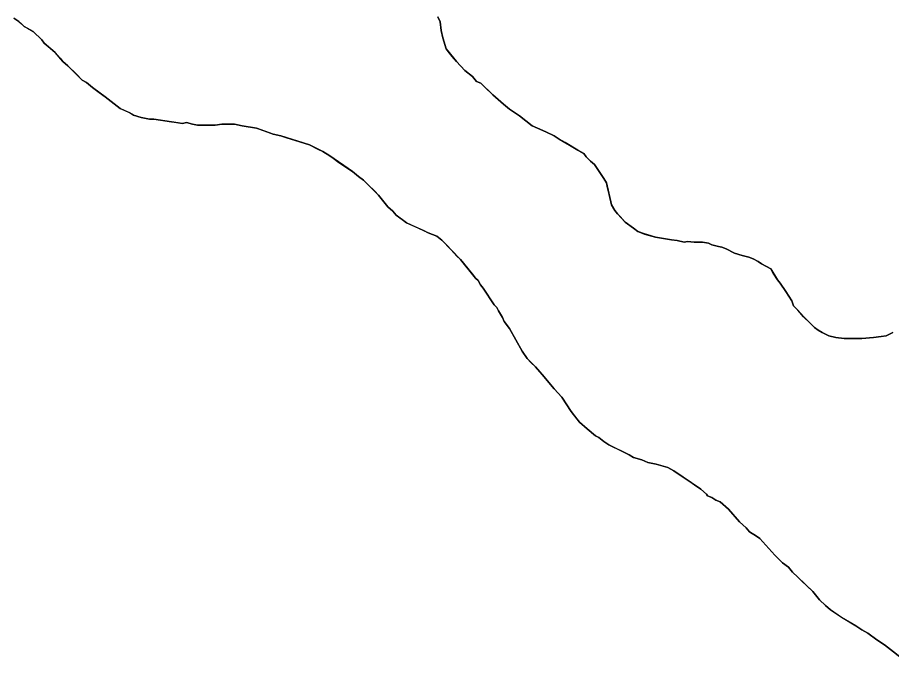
# Model space of a CAD drawing. Extents: x 3172231 to 3210228, y 940198 to 965780.
# Drawn here: x 3177184.2 to 3177470.3, y 961632.3 to 961843.5 of the extents above; entities that cross this region are included whole.
import ezdxf

# ---------------------------------------------------------------- set-up
doc = ezdxf.new("R2010")
doc.units = 0
for name, color, linetype in [('V-SITE-VEGE', 7, 'Continuous'), ('V-TOPO-SHOR', 7, 'Continuous'), ('V-WETL-SWMP', 7, 'Continuous')]:
    doc.layers.add(name, color=color, linetype=linetype)

msp = doc.modelspace()

# ---------------------------------------------------------------- linework, layer by layer
at = {"layer": 'V-SITE-VEGE'}
for p, q in [((3177321.772, 961843.705), (3177322.603, 961842.057)), ((3177184.66, 961842.245), (3177183.006, 961843.341)), ((3177186.317, 961840.598), (3177184.66, 961842.245)), ((3177322.603, 961842.057), (3177322.886, 961839.304)), ((3177189.35, 961838.958), (3177186.317, 961840.598)), ((3177192.113, 961836.214), (3177189.35, 961838.958)), ((3177322.886, 961839.304), (3177323.445, 961836.828)), ((3177192.943, 961835.114), (3177192.113, 961836.214)), ((3177196.531, 961832.097), (3177192.943, 961835.114)), ((3177323.445, 961836.828), (3177324.557, 961833.254)), ((3177324.557, 961833.254), (3177327.875, 961829.136)), ((3177199.019, 961829.076), (3177196.531, 961832.097)), ((3177200.674, 961827.704), (3177199.019, 961829.076)), ((3177205.37, 961823.041), (3177200.674, 961827.704)), ((3177327.875, 961829.136), (3177330.638, 961826.115)), ((3177330.638, 961826.115), (3177333.122, 961824.196)), ((3177333.122, 961824.196), (3177334.502, 961822.547)), ((3177206.748, 961822.22), (3177205.37, 961823.041)), ((3177208.681, 961820.573), (3177206.748, 961822.22)), ((3177334.502, 961822.547), (3177335.883, 961822.003)), ((3177335.883, 961822.003), (3177339.747, 961818.161)), ((3177212.82, 961817.558), (3177208.681, 961820.573)), ((3177339.747, 961818.161), (3177345.269, 961813.497)), ((3177217.789, 961813.718), (3177212.82, 961817.558)), ((3177220.82, 961812.35), (3177217.789, 961813.718)), ((3177222.2, 961811.531), (3177220.82, 961812.35)), ((3177345.269, 961813.497), (3177348.58, 961811.306)), ((3177224.68, 961810.714), (3177222.2, 961811.531)), ((3177227.435, 961810.171), (3177224.68, 961810.714)), ((3177228.811, 961810.177), (3177227.435, 961810.171)), ((3177238.177, 961808.83), (3177228.811, 961810.177)), ((3177348.58, 961811.306), (3177352.719, 961808.015)), ((3177239.551, 961809.108), (3177238.177, 961808.83)), ((3177241.48, 961808.564), (3177239.551, 961809.108)), ((3177243.133, 961808.293), (3177241.48, 961808.564)), ((3177248.914, 961808.312), (3177243.133, 961808.293)), ((3177251.116, 961808.596), (3177248.914, 961808.312)), ((3177255.245, 961808.609), (3177251.116, 961808.596)), ((3177257.723, 961808.066), (3177255.245, 961808.609)), ((3177262.409, 961807.255), (3177257.723, 961808.066)), ((3177267.92, 961805.346), (3177262.409, 961807.255)), ((3177352.719, 961808.015), (3177357.131, 961806.102)), ((3177270.4, 961804.801), (3177267.92, 961805.346)), ((3177279.77, 961801.803), (3177270.4, 961804.801)), ((3177357.131, 961806.102), (3177359.887, 961804.736)), ((3177359.887, 961804.736), (3177361.542, 961803.638)), ((3177361.542, 961803.638), (3177369.542, 961798.983)), ((3177284.181, 961799.616), (3177279.77, 961801.803)), ((3177286.389, 961798.246), (3177284.181, 961799.616)), ((3177293.839, 961793.038), (3177286.389, 961798.246)), ((3177369.542, 961798.983), (3177370.371, 961797.885)), ((3177370.371, 961797.885), (3177371.751, 961796.513)), ((3177371.751, 961796.513), (3177373.132, 961795.415)), ((3177373.132, 961795.415), (3177377.009, 961789.372)), ((3177295.771, 961791.393), (3177293.839, 961793.038)), ((3177297.425, 961790.297), (3177295.771, 961791.393)), ((3177302.398, 961785.358), (3177297.425, 961790.297)), ((3177377.009, 961789.372), (3177378.682, 961782.218)), ((3177305.439, 961781.514), (3177302.398, 961785.358)), ((3177307.094, 961780.141), (3177305.439, 961781.514)), ((3177378.682, 961782.218), (3177379.788, 961780.297)), ((3177308.2, 961778.767), (3177307.094, 961780.141)), ((3177311.509, 961776.301), (3177308.2, 961778.767)), ((3177379.788, 961780.297), (3177380.617, 961779.197)), ((3177380.617, 961779.197), (3177383.103, 961776.453)), ((3177318.679, 961773.021), (3177311.509, 961776.301)), ((3177383.103, 961776.453), (3177385.862, 961774.534)), ((3177321.434, 961771.929), (3177318.679, 961773.021)), ((3177385.862, 961774.534), (3177387.242, 961773.438)), ((3177387.242, 961773.438), (3177389.448, 961772.617)), ((3177389.448, 961772.617), (3177393.03, 961771.53)), ((3177323.093, 961770.557), (3177321.434, 961771.929)), ((3177329.167, 961764.245), (3177323.093, 961770.557)), ((3177393.03, 961771.53), (3177400.192, 961770.45)), ((3177400.192, 961770.45), (3177402.396, 961769.906)), ((3177402.396, 961769.906), (3177403.495, 961770.184)), ((3177403.495, 961770.184), (3177405.699, 961769.916)), ((3177405.699, 961769.916), (3177408.454, 961769.926)), ((3177408.454, 961769.926), (3177410.381, 961769.656)), ((3177410.381, 961769.656), (3177411.485, 961769.109)), ((3177411.485, 961769.109), (3177414.788, 961768.294)), ((3177414.788, 961768.294), (3177416.168, 961767.749)), ((3177416.168, 961767.749), (3177418.925, 961766.381)), ((3177334.144, 961758.203), (3177329.167, 961764.245)), ((3177418.925, 961766.381), (3177421.405, 961765.562)), ((3177421.405, 961765.562), (3177423.611, 961765.019)), ((3177423.611, 961765.019), (3177424.987, 961764.472)), ((3177424.987, 961764.472), (3177426.644, 961763.651)), ((3177426.644, 961763.651), (3177427.748, 961762.83)), ((3177427.748, 961762.83), (3177430.781, 961761.187)), ((3177430.781, 961761.187), (3177432.995, 961757.615)), ((3177334.971, 961757.38), (3177334.144, 961758.203)), ((3177335.803, 961756.006), (3177334.971, 961757.38)), ((3177336.628, 961754.906), (3177335.803, 961756.006)), ((3177432.995, 961757.615), (3177435.76, 961753.769)), ((3177340.229, 961749.413), (3177336.628, 961754.906)), ((3177435.76, 961753.769), (3177437.697, 961750.746)), ((3177341.056, 961748.59), (3177340.229, 961749.413)), ((3177437.697, 961750.746), (3177438.252, 961749.098)), ((3177341.611, 961747.49), (3177341.056, 961748.59)), ((3177342.993, 961745.293), (3177341.611, 961747.49)), ((3177438.252, 961749.098), (3177439.632, 961747.726)), ((3177439.632, 961747.726), (3177441.57, 961745.528)), ((3177343.546, 961743.916), (3177342.993, 961745.293)), ((3177345.207, 961741.721), (3177343.546, 961743.916)), ((3177441.57, 961745.528), (3177445.158, 961741.961)), ((3177349.361, 961734.299), (3177345.207, 961741.721)), ((3177445.158, 961741.961), (3177446.262, 961741.139)), ((3177446.262, 961741.139), (3177447.64, 961740.316)), ((3177447.64, 961740.316), (3177449.846, 961739.222)), ((3177449.846, 961739.222), (3177452.049, 961738.68)), ((3177452.049, 961738.68), (3177454.804, 961738.413)), ((3177454.804, 961738.413), (3177458.935, 961738.426)), ((3177458.935, 961738.426), (3177460.585, 961738.432)), ((3177460.585, 961738.432), (3177464.44, 961738.719)), ((3177464.44, 961738.719), (3177468.566, 961739.284)), ((3177468.566, 961739.284), (3177470.766, 961740.392)), ((3177351.022, 961731.827), (3177349.361, 961734.299)), ((3177353.782, 961729.083), (3177351.022, 961731.827)), ((3177355.165, 961727.436), (3177353.782, 961729.083)), ((3177355.992, 961726.613), (3177355.165, 961727.436)), ((3177359.863, 961721.945), (3177355.992, 961726.613)), ((3177362.349, 961719.199), (3177359.863, 961721.945)), ((3177365.392, 961714.53), (3177362.349, 961719.199)), ((3177368.155, 961710.96), (3177365.392, 961714.53)), ((3177370.641, 961708.765), (3177368.155, 961710.96)), ((3177373.4, 961706.571), (3177370.641, 961708.765)), ((3177374.504, 961706.024), (3177373.4, 961706.571)), ((3177376.161, 961704.652), (3177374.504, 961706.024)), ((3177377.815, 961703.556), (3177376.161, 961704.652)), ((3177384.431, 961700.274), (3177377.815, 961703.556)), ((3177385.813, 961699.45), (3177384.431, 961700.274)), ((3177388.567, 961698.635), (3177385.813, 961699.45)), ((3177390.499, 961697.816), (3177388.567, 961698.635)), ((3177393.251, 961697.273), (3177390.499, 961697.816)), ((3177397.11, 961696.186), (3177393.251, 961697.273)), ((3177399.041, 961695.09), (3177397.11, 961696.186)), ((3177407.87, 961689.061), (3177399.041, 961695.09)), ((3177409.801, 961687.416), (3177407.87, 961689.061)), ((3177410.08, 961686.865), (3177409.801, 961687.416)), ((3177411.458, 961686.321), (3177410.08, 961686.865)), ((3177412.836, 961685.497), (3177411.458, 961686.321)), ((3177414.215, 961684.952), (3177412.836, 961685.497)), ((3177416.975, 961682.483), (3177414.215, 961684.952)), ((3177420.567, 961678.364), (3177416.975, 961682.483)), ((3177422.775, 961676.445), (3177420.567, 961678.364)), ((3177423.881, 961675.073), (3177422.775, 961676.445)), ((3177426.089, 961673.703), (3177423.881, 961675.073)), ((3177427.193, 961672.879), (3177426.089, 961673.703)), ((3177432.165, 961667.391), (3177427.193, 961672.879)), ((3177434.652, 961664.921), (3177432.165, 961667.391)), ((3177436.583, 961663.549), (3177434.652, 961664.921)), ((3177437.963, 961661.902), (3177436.583, 961663.549)), ((3177439.62, 961660.256), (3177437.963, 961661.902)), ((3177444.593, 961655.59), (3177439.62, 961660.256)), ((3177446.802, 961652.846), (3177444.593, 961655.59)), ((3177448.736, 961650.925), (3177446.802, 961652.846)), ((3177450.393, 961649.553), (3177448.736, 961650.925)), ((3177453.979, 961647.085), (3177450.393, 961649.553)), ((3177458.668, 961644.349), (3177453.979, 961647.085)), ((3177460.6, 961642.979), (3177458.668, 961644.349)), ((3177462.531, 961641.883), (3177460.6, 961642.979)), ((3177465.566, 961639.69), (3177462.531, 961641.883)), ((3177468.05, 961638.045), (3177465.566, 961639.69)), ((3177475.501, 961632.288), (3177468.05, 961638.045))]:
    msp.add_line(p, q, dxfattribs=at)
at = {"layer": 'V-TOPO-SHOR'}
for points in [[(3177321.772, 961843.705), (3177322.603, 961842.057), (3177322.886, 961839.304), (3177323.445, 961836.828), (3177324.557, 961833.254), (3177325.663, 961831.88), (3177326.493, 961830.782), (3177327.875, 961829.136), (3177330.638, 961826.115), (3177333.122, 961824.196), (3177334.502, 961822.547), (3177335.883, 961822.003), (3177337.263, 961820.63), (3177339.747, 961818.161), (3177343.337, 961815.144), (3177345.269, 961813.497), (3177346.923, 961812.402), (3177348.58, 961811.306), (3177352.719, 961808.015), (3177355.201, 961806.921), (3177357.131, 961806.102), (3177359.887, 961804.736), (3177361.542, 961803.638), (3177363.473, 961802.545), (3177367.61, 961800.079), (3177369.542, 961798.983), (3177370.371, 961797.885), (3177371.751, 961796.513), (3177373.132, 961795.415), (3177373.963, 961794.041), (3177376.175, 961790.746), (3177377.007, 961789.372), (3177377.285, 961788.272), (3177377.564, 961786.896), (3177377.844, 961785.519), (3177378.682, 961782.218), (3177379.788, 961780.295), (3177380.617, 961779.197), (3177381.447, 961778.374), (3177383.103, 961776.453), (3177385.862, 961774.534), (3177387.242, 961773.436), (3177389.448, 961772.617), (3177390.55, 961772.347), (3177393.03, 961771.528), (3177396.336, 961770.989), (3177398.265, 961770.719), (3177400.192, 961770.45), (3177402.396, 961769.906), (3177403.495, 961770.184), (3177405.699, 961769.918), (3177408.454, 961769.926), (3177410.381, 961769.656), (3177411.485, 961769.109), (3177413.688, 961768.566), (3177414.79, 961768.294), (3177416.168, 961767.749), (3177418.925, 961766.381), (3177421.405, 961765.562), (3177423.611, 961765.019), (3177424.987, 961764.472), (3177426.644, 961763.651), (3177427.748, 961762.83), (3177430.781, 961761.187), (3177431.61, 961759.813), (3177432.995, 961757.615), (3177433.822, 961756.516), (3177435.76, 961753.769), (3177437.697, 961750.746), (3177438.252, 961749.098), (3177439.632, 961747.726), (3177441.568, 961745.528), (3177443.775, 961743.335), (3177445.158, 961741.961), (3177446.262, 961741.139), (3177447.64, 961740.316), (3177449.846, 961739.222), (3177452.049, 961738.68), (3177454.804, 961738.413), (3177456.731, 961738.42), (3177458.935, 961738.426), (3177460.585, 961738.432), (3177464.44, 961738.719), (3177466.916, 961739.001), (3177468.566, 961739.284), (3177470.766, 961740.392)], [(3177183.006, 961843.341), (3177184.66, 961842.245), (3177185.49, 961841.422), (3177186.317, 961840.598), (3177187.419, 961840.052), (3177189.35, 961838.958), (3177192.113, 961836.214), (3177192.943, 961835.114), (3177194.876, 961833.467), (3177196.531, 961832.097), (3177198.19, 961830.174), (3177199.019, 961829.076), (3177200.674, 961827.704), (3177203.436, 961824.962), (3177205.37, 961823.041), (3177206.748, 961822.22), (3177208.681, 961820.573), (3177210.889, 961818.929), (3177212.82, 961817.558), (3177217.789, 961813.718), (3177220.82, 961812.352), (3177222.2, 961811.531), (3177224.68, 961810.714), (3177227.435, 961810.171), (3177228.811, 961810.175), (3177234.595, 961809.368), (3177236.247, 961809.098), (3177238.177, 961808.83), (3177239.551, 961809.108), (3177241.48, 961808.564), (3177243.133, 961808.293), (3177248.914, 961808.312), (3177251.116, 961808.594), (3177252.492, 961808.598), (3177255.245, 961808.609), (3177257.725, 961808.066), (3177262.409, 961807.255), (3177264.889, 961806.436), (3177267.92, 961805.344), (3177270.4, 961804.801), (3177272.053, 961804.257), (3177279.77, 961801.803), (3177282.526, 961800.435), (3177284.181, 961799.616), (3177286.389, 961798.246), (3177287.493, 961797.422), (3177289.424, 961796.052), (3177293.837, 961793.038), (3177295.771, 961791.393), (3177297.425, 961790.297), (3177299.082, 961788.651), (3177301.015, 961786.73), (3177302.398, 961785.358), (3177305.437, 961781.514), (3177307.094, 961780.141), (3177308.2, 961778.767), (3177310.129, 961777.397), (3177311.509, 961776.301), (3177317.025, 961773.842), (3177318.679, 961773.021), (3177321.434, 961771.929), (3177323.093, 961770.557), (3177325.024, 961768.636), (3177328.063, 961765.343), (3177329.167, 961764.245), (3177333.038, 961759.575), (3177334.144, 961758.203), (3177334.971, 961757.38), (3177335.803, 961756.006), (3177336.63, 961754.906), (3177340.229, 961749.413), (3177341.056, 961748.59), (3177341.611, 961747.49), (3177342.993, 961745.293), (3177343.548, 961743.916), (3177345.207, 961741.721), (3177349.361, 961734.299), (3177351.022, 961731.827), (3177352.402, 961730.457), (3177353.782, 961729.083), (3177355.165, 961727.436), (3177355.992, 961726.613), (3177359.863, 961721.945), (3177362.349, 961719.199), (3177364.008, 961716.727), (3177365.392, 961714.53), (3177367.328, 961712.058), (3177368.155, 961710.96), (3177370.641, 961708.765)], [(3177370.641, 961708.765), (3177373.4, 961706.571), (3177374.504, 961706.024), (3177376.161, 961704.652), (3177377.815, 961703.556), (3177382.227, 961701.367), (3177384.433, 961700.274), (3177385.813, 961699.452), (3177388.567, 961698.635), (3177390.499, 961697.816), (3177393.251, 961697.273), (3177396.008, 961696.456), (3177397.11, 961696.186), (3177399.041, 961695.09), (3177400.145, 961694.267), (3177403.454, 961692.075), (3177405.109, 961690.98), (3177406.213, 961690.156), (3177407.87, 961689.061), (3177409.801, 961687.416), (3177410.08, 961686.865), (3177411.458, 961686.321), (3177412.836, 961685.497), (3177414.215, 961684.952), (3177416.975, 961682.483), (3177420.567, 961678.364), (3177422.775, 961676.445), (3177423.881, 961675.073), (3177426.089, 961673.703), (3177427.193, 961672.879), (3177432.165, 961667.391), (3177434.652, 961664.921), (3177436.583, 961663.549), (3177437.963, 961661.902), (3177439.62, 961660.256), (3177440.726, 961659.158), (3177444.593, 961655.59), (3177446.802, 961652.846), (3177448.736, 961650.925), (3177450.393, 961649.553), (3177453.979, 961647.087), (3177458.668, 961644.349), (3177460.6, 961642.979), (3177462.531, 961641.883), (3177465.566, 961639.69), (3177468.048, 961638.045), (3177475.501, 961632.288)]]:
    msp.add_lwpolyline(points, dxfattribs=at)
at = {"layer": 'V-WETL-SWMP'}
for p, q in [((3177322.603, 961842.057), (3177321.772, 961843.706)), ((3177322.887, 961839.305), (3177322.603, 961842.057)), ((3177323.446, 961836.829), (3177322.887, 961839.305)), ((3177324.558, 961833.254), (3177323.446, 961836.829)), ((3177325.664, 961831.881), (3177324.558, 961833.254)), ((3177326.493, 961830.782), (3177325.664, 961831.881)), ((3177327.875, 961829.135), (3177326.493, 961830.782)), ((3177330.638, 961826.115), (3177327.875, 961829.135)), ((3177333.122, 961824.196), (3177330.638, 961826.115)), ((3177334.503, 961822.548), (3177333.122, 961824.196)), ((3177335.882, 961822.002), (3177334.503, 961822.548)), ((3177337.263, 961820.63), (3177335.882, 961822.002)), ((3177339.748, 961818.16), (3177337.263, 961820.63)), ((3177343.337, 961815.143), (3177339.748, 961818.16)), ((3177345.269, 961813.498), (3177343.337, 961815.143)), ((3177346.924, 961812.402), (3177345.269, 961813.498)), ((3177348.58, 961811.306), (3177346.924, 961812.402)), ((3177352.72, 961808.015), (3177348.58, 961811.306)), ((3177355.201, 961806.922), (3177352.72, 961808.015)), ((3177357.131, 961806.102), (3177355.201, 961806.922)), ((3177359.888, 961804.735), (3177357.131, 961806.102)), ((3177361.543, 961803.639), (3177359.888, 961804.735)), ((3177363.474, 961802.544), (3177361.543, 961803.639)), ((3177367.611, 961800.079), (3177363.474, 961802.544)), ((3177369.542, 961798.984), (3177367.611, 961800.079)), ((3177370.371, 961797.885), (3177369.542, 961798.984)), ((3177371.752, 961796.513), (3177370.371, 961797.885)), ((3177373.132, 961795.416), (3177371.752, 961796.513)), ((3177373.963, 961794.042), (3177373.132, 961795.416)), ((3177376.176, 961790.746), (3177373.963, 961794.042)), ((3177377.006, 961789.372), (3177376.176, 961790.746)), ((3177377.285, 961788.272), (3177377.006, 961789.372)), ((3177377.564, 961786.896), (3177377.285, 961788.272)), ((3177377.844, 961785.52), (3177377.564, 961786.896)), ((3177378.681, 961782.219), (3177377.844, 961785.52)), ((3177379.788, 961780.296), (3177378.681, 961782.219)), ((3177380.617, 961779.197), (3177379.788, 961780.296)), ((3177381.446, 961778.374), (3177380.617, 961779.197)), ((3177383.104, 961776.452), (3177381.446, 961778.374)), ((3177385.863, 961774.534), (3177383.104, 961776.452)), ((3177387.243, 961773.437), (3177385.863, 961774.534)), ((3177389.448, 961772.618), (3177387.243, 961773.437)), ((3177390.55, 961772.346), (3177389.448, 961772.618)), ((3177393.03, 961771.528), (3177390.55, 961772.346)), ((3177396.336, 961770.988), (3177393.03, 961771.528)), ((3177398.264, 961770.719), (3177396.336, 961770.988)), ((3177400.192, 961770.45), (3177398.264, 961770.719)), ((3177402.396, 961769.906), (3177400.192, 961770.45)), ((3177403.496, 961770.185), (3177402.396, 961769.906)), ((3177405.7, 961769.917), (3177403.496, 961770.185)), ((3177408.453, 961769.926), (3177405.7, 961769.917)), ((3177410.381, 961769.656), (3177408.453, 961769.926)), ((3177411.484, 961769.109), (3177410.381, 961769.656)), ((3177413.688, 961768.566), (3177411.484, 961769.109)), ((3177414.79, 961768.294), (3177413.688, 961768.566)), ((3177416.168, 961767.748), (3177414.79, 961768.294)), ((3177418.925, 961766.38), (3177416.168, 961767.748)), ((3177421.406, 961765.562), (3177418.925, 961766.38)), ((3177423.61, 961765.018), (3177421.406, 961765.562)), ((3177424.988, 961764.472), (3177423.61, 961765.018)), ((3177426.643, 961763.651), (3177424.988, 961764.472)), ((3177427.747, 961762.829), (3177426.643, 961763.651)), ((3177430.78, 961761.187), (3177427.747, 961762.829)), ((3177431.61, 961759.813), (3177430.78, 961761.187)), ((3177432.994, 961757.615), (3177431.61, 961759.813)), ((3177433.823, 961756.516), (3177432.994, 961757.615)), ((3177435.759, 961753.77), (3177433.823, 961756.516)), ((3177437.696, 961750.747), (3177435.759, 961753.77)), ((3177438.252, 961749.097), (3177437.696, 961750.747)), ((3177439.633, 961747.725), (3177438.252, 961749.097)), ((3177441.567, 961745.529), (3177439.633, 961747.725)), ((3177443.776, 961743.334), (3177441.567, 961745.529)), ((3177445.157, 961741.961), (3177443.776, 961743.334)), ((3177446.261, 961741.139), (3177445.157, 961741.961)), ((3177447.64, 961740.317), (3177446.261, 961741.139)), ((3177449.846, 961739.223), (3177447.64, 961740.317)), ((3177452.05, 961738.68), (3177449.846, 961739.223)), ((3177454.804, 961738.413), (3177452.05, 961738.68)), ((3177456.731, 961738.419), (3177454.804, 961738.413)), ((3177458.934, 961738.426), (3177456.731, 961738.419)), ((3177460.585, 961738.432), (3177458.934, 961738.426)), ((3177464.439, 961738.719), (3177460.585, 961738.432)), ((3177466.916, 961739.002), (3177464.439, 961738.719)), ((3177468.567, 961739.283), (3177466.916, 961739.002)), ((3177470.765, 961740.391), (3177468.567, 961739.283))]:
    msp.add_line(p, q, dxfattribs=at)

doc.saveas('drawing.dxf')
